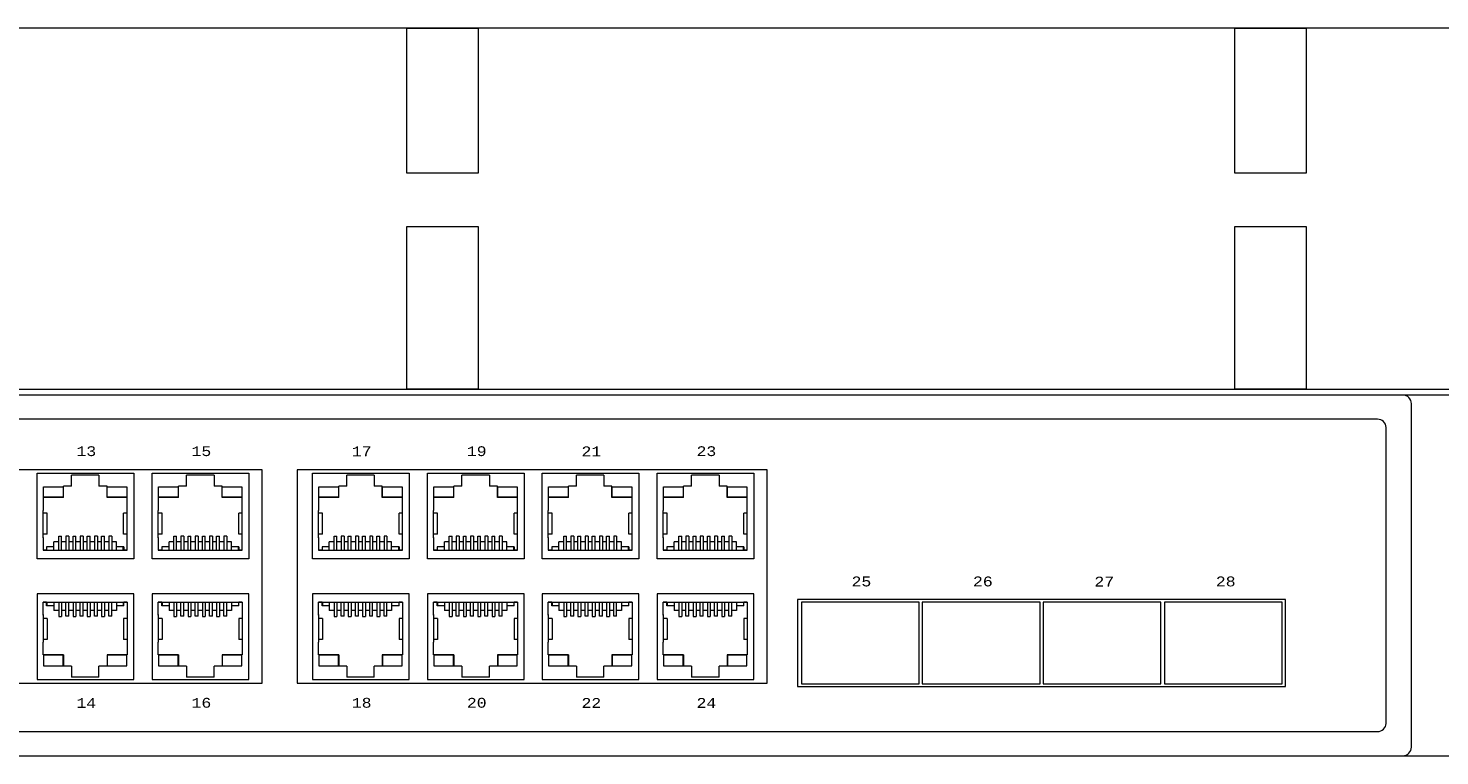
# Model space of a CAD drawing. Header units: millimetres. Extents: x -7023 to 53801, y 9849 to 33561.
# Tile 403 of 537: x 29408 to 29588, y 16357 to 16450. Entities that reach past the tile are written whole.
import ezdxf

# ---------------------------------------------------------------- set-up
doc = ezdxf.new("R2010")
doc.units = ezdxf.units.MM
doc.layers.get('0').update_dxf_attribs({"lineweight": 9})
doc.layers.add('IE_LAN', color=5, linetype='Continuous', lineweight=9)
doc.styles.get("Standard").update_dxf_attribs({"font": 'arial.ttf'})

# ---------------------------------------------------------------- blocks, each defined once
blk = doc.blocks.new('PK009')
at = {"layer": 'IE_LAN'}
blk.add_lwpolyline([(-4.22, -37.72), (-4.22, -37.72), (-4.22, -37.72), (-4.22, -37.72), (474.38, -37.72), (474.38, -37.72), (474.38, -37.72, 0.41425), (476.38, -35.72), (476.38, -35.72), (476.38, 4.28, 0.414021), (474.38, 6.28), (474.38, 6.28), (-4.22, 6.28, 0.457803), (-6.22, 4.28), (-6.22, 4.28), (-6.22, -35.82, 0.414214), (-4.22, -37.72), (-4.22, -37.72)], format="xyb", dxfattribs=at)
at = {"layer": 'IE_LAN', "lineweight": 0}
for points in [[(331.73, 6.28), (340.43, 6.28), (340.43, -11.39), (331.73, -11.39)], [(432.73, 6.28), (441.43, 6.28), (441.43, -11.39), (432.73, -11.39)], [(331.73, -17.89), (340.43, -17.89), (340.43, -37.72), (331.73, -37.72)], [(432.73, -17.89), (441.43, -17.89), (441.43, -37.72), (432.73, -37.72)]]:
    blk.add_lwpolyline(points, close=True, dxfattribs=at)
blk = doc.blocks.new('zw$EA6E')
at = {"layer": 'IE_LAN', "color": 250, "lineweight": 5, "true_color": 0x1f1f1e}
for points in [[(482.54, 44), (0, 44)], [(320.99, 34.9), (263.65, 34.9), (263.65, 8.85), (320.99, 8.85), (320.99, 34.9)], [(382.63, 34.9), (325.29, 34.9), (325.29, 8.85), (382.63, 8.85), (382.63, 34.9)], [(445.89, 19.07), (386.35, 19.07), (386.35, 8.43), (445.89, 8.43), (445.89, 19.07)], [(0, 0), (482.54, 0)]]:
    blk.add_lwpolyline(points, dxfattribs=at)
at = {"layer": 'IE_LAN', "lineweight": 0}
blk.add_lwpolyline([(1.76, 0), (480.78, 0), (480.78, 44), (1.76, 44), (1.76, 0)], dxfattribs=at)
at = {"layer": 'IE_LAN', "color": 97, "lineweight": 5, "true_color": 0x3c9041}
for points in [[(293.55, 34.49), (305.35, 34.49), (305.35, 24.04), (293.55, 24.04), (293.55, 34.49)], [(307.6, 34.49), (319.39, 34.49), (319.39, 24.04), (307.6, 24.04), (307.6, 34.49)], [(327.16, 34.49), (338.95, 34.49), (338.95, 24.04), (327.16, 24.04), (327.16, 34.49)], [(341.2, 34.49), (353, 34.49), (353, 24.04), (341.2, 24.04), (341.2, 34.49)], [(355.19, 34.49), (366.98, 34.49), (366.98, 24.04), (355.19, 24.04), (355.19, 34.49)], [(369.23, 34.49), (381.03, 34.49), (381.03, 24.04), (369.23, 24.04), (369.23, 34.49)], [(296.75, 31.49), (296.75, 32.88)], [(297.72, 32.88), (296.75, 32.88)], [(301.09, 34.22), (297.72, 34.22)], [(297.72, 32.88), (297.72, 34.22)], [(301.09, 34.22), (301.09, 32.88)], [(302.07, 32.88), (301.09, 32.88)], [(302.07, 31.49), (302.07, 32.88)], [(310.79, 31.49), (310.79, 32.88)], [(311.76, 32.88), (310.79, 32.88)], [(315.13, 34.22), (311.76, 34.22)], [(311.76, 32.88), (311.76, 34.22)], [(315.13, 34.22), (315.13, 32.88)], [(316.11, 32.88), (315.13, 32.88)], [(316.11, 31.49), (316.11, 32.88)], [(330.35, 31.49), (330.35, 32.88)], [(331.32, 32.88), (330.35, 32.88)], [(334.69, 34.22), (331.32, 34.22)], [(331.32, 32.88), (331.32, 34.22)], [(334.69, 34.22), (334.69, 32.88)], [(335.67, 32.88), (334.69, 32.88)], [(335.67, 31.49), (335.67, 32.88)], [(344.4, 31.49), (344.4, 32.88)], [(345.37, 32.88), (344.4, 32.88)], [(348.74, 34.22), (345.37, 34.22)], [(345.37, 32.88), (345.37, 34.22)], [(348.74, 34.22), (348.74, 32.88)], [(349.71, 32.88), (348.74, 32.88)], [(349.71, 31.49), (349.71, 32.88)], [(358.38, 31.49), (358.38, 32.88)], [(359.35, 32.88), (358.38, 32.88)], [(362.72, 34.22), (359.35, 34.22)], [(359.35, 32.88), (359.35, 34.22)], [(362.72, 34.22), (362.72, 32.88)], [(363.7, 32.88), (362.72, 32.88)], [(363.7, 31.49), (363.7, 32.88)], [(372.43, 31.49), (372.43, 32.88)], [(373.4, 32.88), (372.43, 32.88)], [(376.77, 34.22), (373.4, 34.22)], [(373.4, 32.88), (373.4, 34.22)], [(376.77, 34.22), (376.77, 32.88)], [(377.75, 32.88), (376.77, 32.88)], [(377.75, 31.49), (377.75, 32.88)], [(296.75, 31.49), (294.27, 31.49)], [(294.27, 31.49), (294.27, 29.92)], [(304.53, 31.49), (302.07, 31.49)], [(304.53, 29.92), (304.53, 31.49)], [(310.79, 31.49), (308.32, 31.49)], [(308.32, 31.49), (308.32, 29.92)], [(318.58, 31.49), (316.11, 31.49)], [(318.58, 29.92), (318.58, 31.49)], [(330.35, 31.49), (327.88, 31.49)], [(327.88, 31.49), (327.88, 29.92)], [(338.14, 31.49), (335.67, 31.49)], [(338.14, 29.92), (338.14, 31.49)], [(344.4, 31.49), (341.92, 31.49)], [(341.92, 31.49), (341.92, 29.92)], [(352.18, 31.49), (349.71, 31.49)], [(352.18, 29.92), (352.18, 31.49)], [(358.38, 31.49), (355.91, 31.49)], [(355.91, 31.49), (355.91, 29.92)], [(366.17, 31.49), (363.7, 31.49)], [(366.17, 29.92), (366.17, 31.49)], [(372.43, 31.49), (369.95, 31.49)], [(369.95, 31.49), (369.95, 29.92)], [(380.21, 31.49), (377.75, 31.49)], [(380.21, 29.92), (380.21, 31.49)], [(294.27, 26.57), (294.27, 29.92)], [(294.75, 29.6), (294.27, 29.6)], [(294.75, 27.03), (294.75, 29.6)], [(304.53, 29.6), (304.1, 29.6)], [(304.1, 27.03), (304.1, 29.6)], [(304.53, 26.64), (304.53, 29.92)], [(308.32, 26.57), (308.32, 29.92)], [(308.8, 29.6), (308.32, 29.6)], [(308.8, 27.03), (308.8, 29.6)], [(318.58, 29.6), (318.15, 29.6)], [(318.15, 27.03), (318.15, 29.6)], [(318.58, 26.64), (318.58, 29.92)], [(327.88, 26.57), (327.88, 29.92)], [(328.35, 29.6), (327.88, 29.6)], [(328.35, 27.03), (328.35, 29.6)], [(338.14, 29.6), (337.71, 29.6)], [(337.71, 27.03), (337.71, 29.6)], [(338.14, 26.64), (338.14, 29.92)], [(341.92, 26.57), (341.92, 29.92)], [(342.4, 29.6), (341.92, 29.6)], [(342.4, 27.03), (342.4, 29.6)], [(352.18, 29.6), (351.75, 29.6)], [(351.75, 27.03), (351.75, 29.6)], [(352.18, 26.64), (352.18, 29.92)], [(355.91, 26.57), (355.91, 29.92)], [(356.39, 29.6), (355.91, 29.6)], [(356.39, 27.03), (356.39, 29.6)], [(366.17, 29.6), (365.74, 29.6)], [(365.74, 27.03), (365.74, 29.6)], [(366.17, 26.64), (366.17, 29.92)], [(369.95, 26.57), (369.95, 29.92)], [(370.43, 29.6), (369.95, 29.6)], [(370.43, 27.03), (370.43, 29.6)], [(380.21, 29.6), (379.78, 29.6)], [(379.78, 27.03), (379.78, 29.6)], [(380.21, 26.64), (380.21, 29.92)], [(294.75, 27.03), (294.27, 27.03)], [(294.27, 26.64), (294.27, 25.08)], [(296.18, 26.1), (295.6, 26.1)], [(295.6, 25.08), (295.6, 26.1)], [(296.18, 26.8), (296.53, 26.8)], [(296.18, 25.08), (296.18, 26.8)], [(296.53, 25.08), (296.53, 26.8)], [(297.05, 26.1), (296.53, 26.1)], [(297.41, 26.78), (297.05, 26.78)], [(297.05, 26.78), (297.05, 25.08)], [(297.41, 26.78), (297.41, 25.08)], [(297.92, 26.1), (297.41, 26.1)], [(297.92, 26.8), (298.28, 26.8)], [(297.92, 25.08), (297.92, 26.8)], [(298.28, 25.08), (298.28, 26.8)], [(298.79, 26.1), (298.28, 26.1)], [(299.15, 26.78), (298.79, 26.78)], [(298.79, 26.78), (298.79, 25.08)], [(299.15, 26.78), (299.15, 25.08)], [(299.66, 26.1), (299.15, 26.1)], [(299.66, 26.8), (300.02, 26.8)], [(299.66, 25.08), (299.66, 26.8)], [(300.02, 25.08), (300.02, 26.8)], [(300.53, 26.1), (300.02, 26.1)], [(300.89, 26.78), (300.53, 26.78)], [(300.53, 26.78), (300.53, 25.08)], [(300.89, 26.78), (300.89, 25.08)], [(301.41, 26.1), (300.89, 26.1)], [(301.41, 26.8), (301.77, 26.8)], [(301.41, 25.08), (301.41, 26.8)], [(301.77, 25.08), (301.77, 26.8)], [(302.28, 26.1), (301.77, 26.1)], [(302.64, 26.78), (302.28, 26.78)], [(302.28, 26.78), (302.28, 25.08)], [(302.64, 26.78), (302.64, 25.08)], [(303.21, 26.1), (302.64, 26.1)], [(303.21, 25.08), (303.21, 26.1)], [(304.53, 27.03), (304.1, 27.03)], [(304.53, 25.08), (304.53, 26.64)], [(308.8, 27.03), (308.32, 27.03)], [(308.32, 26.64), (308.32, 25.08)], [(310.22, 26.1), (309.64, 26.1)], [(309.64, 25.08), (309.64, 26.1)], [(310.22, 26.8), (310.57, 26.8)], [(310.22, 25.08), (310.22, 26.8)], [(310.57, 25.08), (310.57, 26.8)], [(311.09, 26.1), (310.57, 26.1)], [(311.45, 26.78), (311.09, 26.78)], [(311.09, 26.78), (311.09, 25.08)], [(311.45, 26.78), (311.45, 25.08)], [(311.96, 26.1), (311.45, 26.1)], [(311.96, 26.8), (312.32, 26.8)], [(311.96, 25.08), (311.96, 26.8)], [(312.32, 25.08), (312.32, 26.8)], [(312.84, 26.1), (312.32, 26.1)], [(313.19, 26.78), (312.84, 26.78)], [(312.84, 26.78), (312.84, 25.08)], [(313.19, 26.78), (313.19, 25.08)], [(313.71, 26.1), (313.19, 26.1)], [(313.71, 26.8), (314.07, 26.8)], [(313.71, 25.08), (313.71, 26.8)], [(314.07, 25.08), (314.07, 26.8)], [(314.58, 26.1), (314.07, 26.1)], [(314.94, 26.78), (314.58, 26.78)], [(314.58, 26.78), (314.58, 25.08)], [(314.94, 26.78), (314.94, 25.08)], [(315.45, 26.1), (314.94, 26.1)], [(315.45, 26.8), (315.81, 26.8)], [(315.45, 25.08), (315.45, 26.8)], [(315.81, 25.08), (315.81, 26.8)], [(316.32, 26.1), (315.81, 26.1)], [(316.68, 26.78), (316.32, 26.78)], [(316.32, 26.78), (316.32, 25.08)], [(316.68, 26.78), (316.68, 25.08)], [(317.25, 26.1), (316.68, 26.1)], [(317.25, 25.08), (317.25, 26.1)], [(318.58, 27.03), (318.15, 27.03)], [(318.58, 25.08), (318.58, 26.64)], [(328.35, 27.03), (327.88, 27.03)], [(327.88, 26.64), (327.88, 25.08)], [(329.78, 26.1), (329.2, 26.1)], [(329.2, 25.08), (329.2, 26.1)], [(329.78, 26.8), (330.13, 26.8)], [(329.78, 25.08), (329.78, 26.8)], [(330.13, 25.08), (330.13, 26.8)], [(330.65, 26.1), (330.13, 26.1)], [(331.01, 26.78), (330.65, 26.78)], [(330.65, 26.78), (330.65, 25.08)], [(331.01, 26.78), (331.01, 25.08)], [(331.52, 26.1), (331.01, 26.1)], [(331.52, 26.8), (331.88, 26.8)], [(331.52, 25.08), (331.52, 26.8)], [(331.88, 25.08), (331.88, 26.8)], [(332.4, 26.1), (331.88, 26.1)], [(332.75, 26.78), (332.4, 26.78)], [(332.4, 26.78), (332.4, 25.08)], [(332.75, 26.78), (332.75, 25.08)], [(333.27, 26.1), (332.75, 26.1)], [(333.27, 26.8), (333.63, 26.8)], [(333.27, 25.08), (333.27, 26.8)], [(333.63, 25.08), (333.63, 26.8)], [(334.13, 26.1), (333.63, 26.1)], [(334.49, 26.78), (334.13, 26.78)], [(334.13, 26.78), (334.13, 25.08)], [(334.49, 26.78), (334.49, 25.08)], [(335.01, 26.1), (334.49, 26.1)], [(335.01, 26.8), (335.37, 26.8)], [(335.01, 25.08), (335.01, 26.8)], [(335.37, 25.08), (335.37, 26.8)], [(335.88, 26.1), (335.37, 26.1)], [(336.24, 26.78), (335.88, 26.78)], [(335.88, 26.78), (335.88, 25.08)], [(336.24, 26.78), (336.24, 25.08)], [(336.81, 26.1), (336.24, 26.1)], [(336.81, 25.08), (336.81, 26.1)], [(338.14, 27.03), (337.71, 27.03)], [(338.14, 25.08), (338.14, 26.64)], [(342.4, 27.03), (341.92, 27.03)], [(341.92, 26.64), (341.92, 25.08)], [(343.82, 26.1), (343.25, 26.1)], [(343.25, 25.08), (343.25, 26.1)], [(343.82, 26.8), (344.18, 26.8)], [(343.82, 25.08), (343.82, 26.8)], [(344.18, 25.08), (344.18, 26.8)], [(344.69, 26.1), (344.18, 26.1)], [(345.06, 26.78), (344.69, 26.78)], [(344.69, 26.78), (344.69, 25.08)], [(345.06, 26.78), (345.06, 25.08)], [(345.56, 26.1), (345.06, 26.1)], [(345.56, 26.8), (345.92, 26.8)], [(345.56, 25.08), (345.56, 26.8)], [(345.92, 25.08), (345.92, 26.8)], [(346.44, 26.1), (345.92, 26.1)], [(346.79, 26.78), (346.44, 26.78)], [(346.44, 26.78), (346.44, 25.08)], [(346.79, 26.78), (346.79, 25.08)], [(347.31, 26.1), (346.79, 26.1)], [(347.31, 26.8), (347.67, 26.8)], [(347.31, 25.08), (347.31, 26.8)], [(347.67, 25.08), (347.67, 26.8)], [(348.18, 26.1), (347.67, 26.1)], [(348.54, 26.78), (348.18, 26.78)], [(348.18, 26.78), (348.18, 25.08)], [(348.54, 26.78), (348.54, 25.08)], [(349.06, 26.1), (348.54, 26.1)], [(349.06, 26.8), (349.42, 26.8)], [(349.06, 25.08), (349.06, 26.8)], [(349.42, 25.08), (349.42, 26.8)], [(349.93, 26.1), (349.42, 26.1)], [(350.29, 26.78), (349.93, 26.78)], [(349.93, 26.78), (349.93, 25.08)], [(350.29, 26.78), (350.29, 25.08)], [(350.86, 26.1), (350.29, 26.1)], [(350.86, 25.08), (350.86, 26.1)], [(352.18, 27.03), (351.75, 27.03)], [(352.18, 25.08), (352.18, 26.64)], [(356.39, 27.03), (355.91, 27.03)], [(355.91, 26.64), (355.91, 25.08)], [(357.81, 26.1), (357.23, 26.1)], [(357.23, 25.08), (357.23, 26.1)], [(357.81, 26.8), (358.16, 26.8)], [(357.81, 25.08), (357.81, 26.8)], [(358.16, 25.08), (358.16, 26.8)], [(358.68, 26.1), (358.16, 26.1)], [(359.04, 26.78), (358.68, 26.78)], [(358.68, 26.78), (358.68, 25.08)], [(359.04, 26.78), (359.04, 25.08)], [(359.55, 26.1), (359.04, 26.1)], [(359.55, 26.8), (359.91, 26.8)], [(359.55, 25.08), (359.55, 26.8)], [(359.91, 25.08), (359.91, 26.8)], [(360.43, 26.1), (359.91, 26.1)], [(360.78, 26.78), (360.43, 26.78)], [(360.43, 26.78), (360.43, 25.08)], [(360.78, 26.78), (360.78, 25.08)], [(361.3, 26.1), (360.78, 26.1)], [(361.3, 26.8), (361.66, 26.8)], [(361.3, 25.08), (361.3, 26.8)], [(361.66, 25.08), (361.66, 26.8)], [(362.17, 26.1), (361.66, 26.1)], [(362.53, 26.78), (362.17, 26.78)], [(362.17, 26.78), (362.17, 25.08)], [(362.53, 26.78), (362.53, 25.08)], [(363.04, 26.1), (362.53, 26.1)], [(363.04, 26.8), (363.4, 26.8)], [(363.04, 25.08), (363.04, 26.8)], [(363.4, 25.08), (363.4, 26.8)], [(363.91, 26.1), (363.4, 26.1)], [(364.27, 26.78), (363.91, 26.78)], [(363.91, 26.78), (363.91, 25.08)], [(364.27, 26.78), (364.27, 25.08)], [(364.85, 26.1), (364.27, 26.1)], [(364.85, 25.08), (364.85, 26.1)], [(366.17, 27.03), (365.74, 27.03)], [(366.17, 25.08), (366.17, 26.64)], [(370.43, 27.03), (369.95, 27.03)], [(369.95, 26.64), (369.95, 25.08)], [(371.86, 26.1), (371.28, 26.1)], [(371.28, 25.08), (371.28, 26.1)], [(371.86, 26.8), (372.21, 26.8)], [(371.86, 25.08), (371.86, 26.8)], [(372.21, 25.08), (372.21, 26.8)], [(372.73, 26.1), (372.21, 26.1)], [(373.09, 26.78), (372.73, 26.78)], [(372.73, 26.78), (372.73, 25.08)], [(373.09, 26.78), (373.09, 25.08)], [(373.6, 26.1), (373.09, 26.1)], [(373.6, 26.8), (373.96, 26.8)], [(373.6, 25.08), (373.6, 26.8)], [(373.96, 25.08), (373.96, 26.8)], [(374.47, 26.1), (373.96, 26.1)], [(374.83, 26.78), (374.47, 26.78)], [(374.47, 26.78), (374.47, 25.08)], [(374.83, 26.78), (374.83, 25.08)], [(375.34, 26.1), (374.83, 26.1)], [(375.34, 26.8), (375.7, 26.8)], [(375.34, 25.08), (375.34, 26.8)], [(375.7, 25.08), (375.7, 26.8)], [(376.21, 26.1), (375.7, 26.1)], [(376.57, 26.78), (376.21, 26.78)], [(376.21, 26.78), (376.21, 25.08)], [(376.57, 26.78), (376.57, 25.08)], [(377.09, 26.1), (376.57, 26.1)], [(377.09, 26.8), (377.45, 26.8)], [(377.09, 25.08), (377.09, 26.8)], [(377.45, 25.08), (377.45, 26.8)], [(377.96, 26.1), (377.45, 26.1)], [(378.32, 26.78), (377.96, 26.78)], [(377.96, 26.78), (377.96, 25.08)], [(378.32, 26.78), (378.32, 25.08)], [(378.89, 26.1), (378.32, 26.1)], [(378.89, 25.08), (378.89, 26.1)], [(380.21, 27.03), (379.78, 27.03)], [(380.21, 25.08), (380.21, 26.64)], [(294.27, 25.08), (304.53, 25.08)], [(294.7, 25.08), (294.27, 25.08)], [(295.6, 25.5), (294.7, 25.5)], [(294.7, 25.5), (294.7, 25.08)], [(294.74, 25.08), (294.74, 25.5)], [(304.11, 25.5), (303.21, 25.5)], [(304.06, 25.08), (304.06, 25.5)], [(304.11, 25.5), (304.11, 25.08)], [(304.53, 25.08), (304.11, 25.08)], [(308.32, 25.08), (318.58, 25.08)], [(308.75, 25.08), (308.32, 25.08)], [(309.64, 25.5), (308.75, 25.5)], [(308.75, 25.5), (308.75, 25.08)], [(308.79, 25.08), (308.79, 25.5)], [(318.16, 25.5), (317.25, 25.5)], [(318.11, 25.08), (318.11, 25.5)], [(318.16, 25.5), (318.16, 25.08)], [(318.58, 25.08), (318.16, 25.08)], [(327.88, 25.08), (338.14, 25.08)], [(328.31, 25.08), (327.88, 25.08)], [(329.2, 25.5), (328.31, 25.5)], [(328.31, 25.5), (328.31, 25.08)], [(328.35, 25.08), (328.35, 25.5)], [(337.71, 25.5), (336.81, 25.5)], [(337.67, 25.08), (337.67, 25.5)], [(337.71, 25.5), (337.71, 25.08)], [(338.14, 25.08), (337.71, 25.08)], [(341.92, 25.08), (352.18, 25.08)], [(342.35, 25.08), (341.92, 25.08)], [(343.25, 25.5), (342.35, 25.5)], [(342.35, 25.5), (342.35, 25.08)], [(342.39, 25.08), (342.39, 25.5)], [(351.76, 25.5), (350.86, 25.5)], [(351.71, 25.08), (351.71, 25.5)], [(351.76, 25.5), (351.76, 25.08)], [(352.18, 25.08), (351.76, 25.08)], [(355.91, 25.08), (366.17, 25.08)], [(356.34, 25.08), (355.91, 25.08)], [(357.23, 25.5), (356.34, 25.5)], [(356.34, 25.5), (356.34, 25.08)], [(356.38, 25.08), (356.38, 25.5)], [(365.75, 25.5), (364.85, 25.5)], [(365.7, 25.08), (365.7, 25.5)], [(365.75, 25.5), (365.75, 25.08)], [(366.17, 25.08), (365.75, 25.08)], [(369.95, 25.08), (380.21, 25.08)], [(370.38, 25.08), (369.95, 25.08)], [(371.28, 25.5), (370.38, 25.5)], [(370.38, 25.5), (370.38, 25.08)], [(370.42, 25.08), (370.42, 25.5)], [(379.79, 25.5), (378.89, 25.5)], [(379.74, 25.08), (379.74, 25.5)], [(379.79, 25.5), (379.79, 25.08)], [(380.21, 25.08), (379.79, 25.08)], [(293.55, 9.31), (305.35, 9.31), (305.35, 19.76), (293.55, 19.76), (293.55, 9.31)], [(307.6, 9.31), (319.39, 9.31), (319.39, 19.76), (307.6, 19.76), (307.6, 9.31)], [(327.16, 9.31), (338.95, 9.31), (338.95, 19.76), (327.16, 19.76), (327.16, 9.31)], [(341.2, 9.31), (353, 9.31), (353, 19.76), (341.2, 19.76), (341.2, 9.31)], [(355.19, 9.31), (366.98, 9.31), (366.98, 19.76), (355.19, 19.76), (355.19, 9.31)], [(369.23, 9.31), (381.03, 9.31), (381.03, 19.76), (369.23, 19.76), (369.23, 9.31)], [(294.27, 18.72), (304.53, 18.72)], [(294.27, 17.16), (294.27, 18.72)], [(294.7, 18.72), (294.27, 18.72)], [(294.7, 18.3), (294.7, 18.72)], [(295.6, 18.3), (294.7, 18.3)], [(294.74, 18.72), (294.74, 18.3)], [(295.6, 18.72), (295.6, 17.7)], [(296.18, 17.7), (295.6, 17.7)], [(296.18, 18.72), (296.18, 17)], [(296.53, 18.72), (296.53, 17)], [(297.05, 17.7), (296.53, 17.7)], [(297.05, 17.02), (297.05, 18.72)], [(297.41, 17.02), (297.41, 18.72)], [(297.92, 17.7), (297.41, 17.7)], [(297.92, 18.72), (297.92, 17)], [(298.28, 18.72), (298.28, 17)], [(298.79, 17.7), (298.28, 17.7)], [(298.79, 17.02), (298.79, 18.72)], [(299.15, 17.02), (299.15, 18.72)], [(299.66, 17.7), (299.15, 17.7)], [(299.66, 18.72), (299.66, 17)], [(300.02, 18.72), (300.02, 17)], [(300.53, 17.7), (300.02, 17.7)], [(300.53, 17.02), (300.53, 18.72)], [(300.89, 17.02), (300.89, 18.72)], [(301.41, 17.7), (300.89, 17.7)], [(301.41, 18.72), (301.41, 17)], [(301.77, 18.72), (301.77, 17)], [(302.28, 17.7), (301.77, 17.7)], [(302.28, 17.02), (302.28, 18.72)], [(302.64, 17.02), (302.64, 18.72)], [(303.21, 17.7), (302.64, 17.7)], [(303.21, 18.72), (303.21, 17.7)], [(304.11, 18.3), (303.21, 18.3)], [(304.06, 18.72), (304.06, 18.3)], [(304.11, 18.3), (304.11, 18.72)], [(304.53, 18.72), (304.11, 18.72)], [(304.53, 18.72), (304.53, 17.16)], [(308.32, 18.72), (318.58, 18.72)], [(308.32, 17.16), (308.32, 18.72)], [(308.75, 18.72), (308.32, 18.72)], [(308.75, 18.3), (308.75, 18.72)], [(309.64, 18.3), (308.75, 18.3)], [(308.79, 18.72), (308.79, 18.3)], [(309.64, 18.72), (309.64, 17.7)], [(310.22, 17.7), (309.64, 17.7)], [(310.22, 18.72), (310.22, 17)], [(310.57, 18.72), (310.57, 17)], [(311.09, 17.7), (310.57, 17.7)], [(311.09, 17.02), (311.09, 18.72)], [(311.45, 17.02), (311.45, 18.72)], [(311.96, 17.7), (311.45, 17.7)], [(311.96, 18.72), (311.96, 17)], [(312.32, 18.72), (312.32, 17)], [(312.84, 17.7), (312.32, 17.7)], [(312.84, 17.02), (312.84, 18.72)], [(313.19, 17.02), (313.19, 18.72)], [(313.71, 17.7), (313.19, 17.7)], [(313.71, 18.72), (313.71, 17)], [(314.07, 18.72), (314.07, 17)], [(314.58, 17.7), (314.07, 17.7)], [(314.58, 17.02), (314.58, 18.72)], [(314.94, 17.02), (314.94, 18.72)], [(315.45, 17.7), (314.94, 17.7)], [(315.45, 18.72), (315.45, 17)], [(315.81, 18.72), (315.81, 17)], [(316.32, 17.7), (315.81, 17.7)], [(316.32, 17.02), (316.32, 18.72)], [(316.68, 17.02), (316.68, 18.72)], [(317.25, 17.7), (316.68, 17.7)], [(317.25, 18.72), (317.25, 17.7)], [(318.16, 18.3), (317.25, 18.3)], [(318.11, 18.72), (318.11, 18.3)], [(318.16, 18.3), (318.16, 18.72)], [(318.58, 18.72), (318.16, 18.72)], [(318.58, 18.72), (318.58, 17.16)], [(327.88, 18.72), (338.14, 18.72)], [(327.88, 17.16), (327.88, 18.72)], [(328.31, 18.72), (327.88, 18.72)], [(328.31, 18.3), (328.31, 18.72)], [(329.2, 18.3), (328.31, 18.3)], [(328.35, 18.72), (328.35, 18.3)], [(329.2, 18.72), (329.2, 17.7)], [(329.78, 17.7), (329.2, 17.7)], [(329.78, 18.72), (329.78, 17)], [(330.13, 18.72), (330.13, 17)], [(330.65, 17.7), (330.13, 17.7)], [(330.65, 17.02), (330.65, 18.72)], [(331.01, 17.02), (331.01, 18.72)], [(331.52, 17.7), (331.01, 17.7)], [(331.52, 18.72), (331.52, 17)], [(331.88, 18.72), (331.88, 17)], [(332.4, 17.7), (331.88, 17.7)], [(332.4, 17.02), (332.4, 18.72)], [(332.75, 17.02), (332.75, 18.72)], [(333.27, 17.7), (332.75, 17.7)], [(333.27, 18.72), (333.27, 17)], [(333.63, 18.72), (333.63, 17)], [(334.13, 17.7), (333.63, 17.7)], [(334.13, 17.02), (334.13, 18.72)], [(334.49, 17.02), (334.49, 18.72)], [(335.01, 17.7), (334.49, 17.7)], [(335.01, 18.72), (335.01, 17)], [(335.37, 18.72), (335.37, 17)], [(335.88, 17.7), (335.37, 17.7)], [(335.88, 17.02), (335.88, 18.72)], [(336.24, 17.02), (336.24, 18.72)], [(336.81, 17.7), (336.24, 17.7)], [(336.81, 18.72), (336.81, 17.7)], [(337.71, 18.3), (336.81, 18.3)], [(337.67, 18.72), (337.67, 18.3)], [(337.71, 18.3), (337.71, 18.72)], [(338.14, 18.72), (337.71, 18.72)], [(338.14, 18.72), (338.14, 17.16)], [(341.92, 18.72), (352.18, 18.72)], [(341.92, 17.16), (341.92, 18.72)], [(342.35, 18.72), (341.92, 18.72)], [(342.35, 18.3), (342.35, 18.72)], [(343.25, 18.3), (342.35, 18.3)], [(342.39, 18.72), (342.39, 18.3)], [(343.25, 18.72), (343.25, 17.7)], [(343.82, 17.7), (343.25, 17.7)], [(343.82, 18.72), (343.82, 17)], [(344.18, 18.72), (344.18, 17)], [(344.69, 17.7), (344.18, 17.7)], [(344.69, 17.02), (344.69, 18.72)], [(345.06, 17.02), (345.06, 18.72)], [(345.56, 17.7), (345.06, 17.7)], [(345.56, 18.72), (345.56, 17)], [(345.92, 18.72), (345.92, 17)], [(346.44, 17.7), (345.92, 17.7)], [(346.44, 17.02), (346.44, 18.72)], [(346.79, 17.02), (346.79, 18.72)], [(347.31, 17.7), (346.79, 17.7)], [(347.31, 18.72), (347.31, 17)], [(347.67, 18.72), (347.67, 17)], [(348.18, 17.7), (347.67, 17.7)], [(348.18, 17.02), (348.18, 18.72)], [(348.54, 17.02), (348.54, 18.72)], [(349.06, 17.7), (348.54, 17.7)], [(349.06, 18.72), (349.06, 17)], [(349.42, 18.72), (349.42, 17)], [(349.93, 17.7), (349.42, 17.7)], [(349.93, 17.02), (349.93, 18.72)], [(350.29, 17.02), (350.29, 18.72)], [(350.86, 17.7), (350.29, 17.7)], [(350.86, 18.72), (350.86, 17.7)], [(351.76, 18.3), (350.86, 18.3)], [(351.71, 18.72), (351.71, 18.3)], [(351.76, 18.3), (351.76, 18.72)], [(352.18, 18.72), (351.76, 18.72)], [(352.18, 18.72), (352.18, 17.16)], [(355.91, 18.72), (366.17, 18.72)], [(355.91, 17.16), (355.91, 18.72)], [(356.34, 18.72), (355.91, 18.72)], [(356.34, 18.3), (356.34, 18.72)], [(357.23, 18.3), (356.34, 18.3)], [(356.38, 18.72), (356.38, 18.3)], [(357.23, 18.72), (357.23, 17.7)], [(357.81, 17.7), (357.23, 17.7)], [(357.81, 18.72), (357.81, 17)], [(358.16, 18.72), (358.16, 17)], [(358.68, 17.7), (358.16, 17.7)], [(358.68, 17.02), (358.68, 18.72)], [(359.04, 17.02), (359.04, 18.72)], [(359.55, 17.7), (359.04, 17.7)], [(359.55, 18.72), (359.55, 17)], [(359.91, 18.72), (359.91, 17)], [(360.43, 17.7), (359.91, 17.7)], [(360.43, 17.02), (360.43, 18.72)], [(360.78, 17.02), (360.78, 18.72)], [(361.3, 17.7), (360.78, 17.7)], [(361.3, 18.72), (361.3, 17)], [(361.66, 18.72), (361.66, 17)], [(362.17, 17.7), (361.66, 17.7)], [(362.17, 17.02), (362.17, 18.72)], [(362.53, 17.02), (362.53, 18.72)], [(363.04, 17.7), (362.53, 17.7)], [(363.04, 18.72), (363.04, 17)], [(363.4, 18.72), (363.4, 17)], [(363.91, 17.7), (363.4, 17.7)], [(363.91, 17.02), (363.91, 18.72)], [(364.27, 17.02), (364.27, 18.72)], [(364.85, 17.7), (364.27, 17.7)], [(364.85, 18.72), (364.85, 17.7)], [(365.75, 18.3), (364.85, 18.3)], [(365.7, 18.72), (365.7, 18.3)], [(365.75, 18.3), (365.75, 18.72)], [(366.17, 18.72), (365.75, 18.72)], [(366.17, 18.72), (366.17, 17.16)], [(369.95, 18.72), (380.21, 18.72)], [(369.95, 17.16), (369.95, 18.72)], [(370.38, 18.72), (369.95, 18.72)], [(370.38, 18.3), (370.38, 18.72)], [(371.28, 18.3), (370.38, 18.3)], [(370.42, 18.72), (370.42, 18.3)], [(371.28, 18.72), (371.28, 17.7)], [(371.86, 17.7), (371.28, 17.7)], [(371.86, 18.72), (371.86, 17)], [(372.21, 18.72), (372.21, 17)], [(372.73, 17.7), (372.21, 17.7)], [(372.73, 17.02), (372.73, 18.72)], [(373.09, 17.02), (373.09, 18.72)], [(373.6, 17.7), (373.09, 17.7)], [(373.6, 18.72), (373.6, 17)], [(373.96, 18.72), (373.96, 17)], [(374.47, 17.7), (373.96, 17.7)], [(374.47, 17.02), (374.47, 18.72)], [(374.83, 17.02), (374.83, 18.72)], [(375.34, 17.7), (374.83, 17.7)], [(375.34, 18.72), (375.34, 17)], [(375.7, 18.72), (375.7, 17)], [(376.21, 17.7), (375.7, 17.7)], [(376.21, 17.02), (376.21, 18.72)], [(376.57, 17.02), (376.57, 18.72)], [(377.09, 17.7), (376.57, 17.7)], [(377.09, 18.72), (377.09, 17)], [(377.45, 18.72), (377.45, 17)], [(377.96, 17.7), (377.45, 17.7)], [(377.96, 17.02), (377.96, 18.72)], [(378.32, 17.02), (378.32, 18.72)], [(378.89, 17.7), (378.32, 17.7)], [(378.89, 18.72), (378.89, 17.7)], [(379.79, 18.3), (378.89, 18.3)], [(379.74, 18.72), (379.74, 18.3)], [(379.79, 18.3), (379.79, 18.72)], [(380.21, 18.72), (379.79, 18.72)], [(380.21, 18.72), (380.21, 17.16)], [(294.27, 17.23), (294.27, 13.87)], [(294.75, 16.76), (294.27, 16.76)], [(294.75, 16.76), (294.75, 14.2)], [(296.18, 17), (296.53, 17)], [(297.41, 17.02), (297.05, 17.02)], [(297.92, 17), (298.28, 17)], [(299.15, 17.02), (298.79, 17.02)], [(299.66, 17), (300.02, 17)], [(300.89, 17.02), (300.53, 17.02)], [(301.41, 17), (301.77, 17)], [(302.64, 17.02), (302.28, 17.02)], [(304.53, 16.76), (304.1, 16.76)], [(304.1, 16.76), (304.1, 14.2)], [(304.53, 17.16), (304.53, 13.87)], [(308.32, 17.23), (308.32, 13.87)], [(308.8, 16.76), (308.32, 16.76)], [(308.8, 16.76), (308.8, 14.2)], [(310.22, 17), (310.57, 17)], [(311.45, 17.02), (311.09, 17.02)], [(311.96, 17), (312.32, 17)], [(313.19, 17.02), (312.84, 17.02)], [(313.71, 17), (314.07, 17)], [(314.94, 17.02), (314.58, 17.02)], [(315.45, 17), (315.81, 17)], [(316.68, 17.02), (316.32, 17.02)], [(318.58, 16.76), (318.15, 16.76)], [(318.15, 16.76), (318.15, 14.2)], [(318.58, 17.16), (318.58, 13.87)], [(327.88, 17.23), (327.88, 13.87)], [(328.35, 16.76), (327.88, 16.76)], [(328.35, 16.76), (328.35, 14.2)], [(329.78, 17), (330.13, 17)], [(331.01, 17.02), (330.65, 17.02)], [(331.52, 17), (331.88, 17)], [(332.75, 17.02), (332.4, 17.02)], [(333.27, 17), (333.63, 17)], [(334.49, 17.02), (334.13, 17.02)], [(335.01, 17), (335.37, 17)], [(336.24, 17.02), (335.88, 17.02)], [(338.14, 16.76), (337.71, 16.76)], [(337.71, 16.76), (337.71, 14.2)], [(338.14, 17.16), (338.14, 13.87)], [(341.92, 17.23), (341.92, 13.87)], [(342.4, 16.76), (341.92, 16.76)], [(342.4, 16.76), (342.4, 14.2)], [(343.82, 17), (344.18, 17)], [(345.06, 17.02), (344.69, 17.02)], [(345.56, 17), (345.92, 17)], [(346.79, 17.02), (346.44, 17.02)], [(347.31, 17), (347.67, 17)], [(348.54, 17.02), (348.18, 17.02)], [(349.06, 17), (349.42, 17)], [(350.29, 17.02), (349.93, 17.02)], [(352.18, 16.76), (351.75, 16.76)], [(351.75, 16.76), (351.75, 14.2)], [(352.18, 17.16), (352.18, 13.87)], [(355.91, 17.23), (355.91, 13.87)], [(356.39, 16.76), (355.91, 16.76)], [(356.39, 16.76), (356.39, 14.2)], [(357.81, 17), (358.16, 17)], [(359.04, 17.02), (358.68, 17.02)], [(359.55, 17), (359.91, 17)], [(360.78, 17.02), (360.43, 17.02)], [(361.3, 17), (361.66, 17)], [(362.53, 17.02), (362.17, 17.02)], [(363.04, 17), (363.4, 17)], [(364.27, 17.02), (363.91, 17.02)], [(366.17, 16.76), (365.74, 16.76)], [(365.74, 16.76), (365.74, 14.2)], [(366.17, 17.16), (366.17, 13.87)], [(369.95, 17.23), (369.95, 13.87)], [(370.43, 16.76), (369.95, 16.76)], [(370.43, 16.76), (370.43, 14.2)], [(371.86, 17), (372.21, 17)], [(373.09, 17.02), (372.73, 17.02)], [(373.6, 17), (373.96, 17)], [(374.83, 17.02), (374.47, 17.02)], [(375.34, 17), (375.7, 17)], [(376.57, 17.02), (376.21, 17.02)], [(377.09, 17), (377.45, 17)], [(378.32, 17.02), (377.96, 17.02)], [(380.21, 16.76), (379.78, 16.76)], [(379.78, 16.76), (379.78, 14.2)], [(380.21, 17.16), (380.21, 13.87)], [(294.75, 14.2), (294.27, 14.2)], [(294.27, 12.31), (294.27, 13.87)], [(304.53, 14.2), (304.1, 14.2)], [(304.53, 13.87), (304.53, 12.31)], [(308.8, 14.2), (308.32, 14.2)], [(308.32, 12.31), (308.32, 13.87)], [(318.58, 14.2), (318.15, 14.2)], [(318.58, 13.87), (318.58, 12.31)], [(328.35, 14.2), (327.88, 14.2)], [(327.88, 12.31), (327.88, 13.87)], [(338.14, 14.2), (337.71, 14.2)], [(338.14, 13.87), (338.14, 12.31)], [(342.4, 14.2), (341.92, 14.2)], [(341.92, 12.31), (341.92, 13.87)], [(352.18, 14.2), (351.75, 14.2)], [(352.18, 13.87), (352.18, 12.31)], [(356.39, 14.2), (355.91, 14.2)], [(355.91, 12.31), (355.91, 13.87)], [(366.17, 14.2), (365.74, 14.2)], [(366.17, 13.87), (366.17, 12.31)], [(370.43, 14.2), (369.95, 14.2)], [(369.95, 12.31), (369.95, 13.87)], [(380.21, 14.2), (379.78, 14.2)], [(380.21, 13.87), (380.21, 12.31)], [(296.75, 12.31), (294.27, 12.31)], [(296.75, 12.31), (296.75, 10.92)], [(302.07, 12.31), (302.07, 10.92)], [(304.53, 12.31), (302.07, 12.31)], [(310.79, 12.31), (308.32, 12.31)], [(310.79, 12.31), (310.79, 10.92)], [(316.11, 12.31), (316.11, 10.92)], [(318.58, 12.31), (316.11, 12.31)], [(330.35, 12.31), (327.88, 12.31)], [(330.35, 12.31), (330.35, 10.92)], [(335.67, 12.31), (335.67, 10.92)], [(338.14, 12.31), (335.67, 12.31)], [(344.4, 12.31), (341.92, 12.31)], [(344.4, 12.31), (344.4, 10.92)], [(349.71, 12.31), (349.71, 10.92)], [(352.18, 12.31), (349.71, 12.31)], [(358.38, 12.31), (355.91, 12.31)], [(358.38, 12.31), (358.38, 10.92)], [(363.7, 12.31), (363.7, 10.92)], [(366.17, 12.31), (363.7, 12.31)], [(372.43, 12.31), (369.95, 12.31)], [(372.43, 12.31), (372.43, 10.92)], [(377.75, 12.31), (377.75, 10.92)], [(380.21, 12.31), (377.75, 12.31)], [(297.72, 10.92), (296.75, 10.92)], [(297.72, 10.92), (297.72, 9.57)], [(302.07, 10.92), (301.09, 10.92)], [(301.09, 9.57), (301.09, 10.92)], [(311.76, 10.92), (310.79, 10.92)], [(311.76, 10.92), (311.76, 9.57)], [(316.11, 10.92), (315.13, 10.92)], [(315.13, 9.57), (315.13, 10.92)], [(331.32, 10.92), (330.35, 10.92)], [(331.32, 10.92), (331.32, 9.57)], [(335.67, 10.92), (334.69, 10.92)], [(334.69, 9.57), (334.69, 10.92)], [(345.37, 10.92), (344.4, 10.92)], [(345.37, 10.92), (345.37, 9.57)], [(349.71, 10.92), (348.74, 10.92)], [(348.74, 9.57), (348.74, 10.92)], [(359.35, 10.92), (358.38, 10.92)], [(359.35, 10.92), (359.35, 9.57)], [(363.7, 10.92), (362.72, 10.92)], [(362.72, 9.57), (362.72, 10.92)], [(373.4, 10.92), (372.43, 10.92)], [(373.4, 10.92), (373.4, 9.57)], [(377.75, 10.92), (376.77, 10.92)], [(376.77, 9.57), (376.77, 10.92)], [(301.09, 9.57), (297.72, 9.57)], [(315.13, 9.57), (311.76, 9.57)], [(334.69, 9.57), (331.32, 9.57)], [(348.74, 9.57), (345.37, 9.57)], [(362.72, 9.57), (359.35, 9.57)], [(376.77, 9.57), (373.4, 9.57)]]:
    blk.add_lwpolyline(points, dxfattribs=at)
at = {"layer": 'IE_LAN', "color": 155, "lineweight": 5, "true_color": 0x466eb2}
for points in [[(294.32, 32.82), (296.71, 32.82), (296.71, 31.54), (294.32, 31.54), (294.32, 32.82)], [(302.1, 32.82), (304.49, 32.82), (304.49, 31.54), (302.1, 31.54), (302.1, 32.82)], [(308.37, 32.82), (310.75, 32.82), (310.75, 31.54), (308.37, 31.54), (308.37, 32.82)], [(316.14, 32.82), (318.54, 32.82), (318.54, 31.54), (316.14, 31.54), (316.14, 32.82)], [(327.92, 32.82), (330.31, 32.82), (330.31, 31.54), (327.92, 31.54), (327.92, 32.82)], [(335.7, 32.82), (338.1, 32.82), (338.1, 31.54), (335.7, 31.54), (335.7, 32.82)], [(341.97, 32.82), (344.36, 32.82), (344.36, 31.54), (341.97, 31.54), (341.97, 32.82)], [(349.75, 32.82), (352.14, 32.82), (352.14, 31.54), (349.75, 31.54), (349.75, 32.82)], [(355.96, 32.82), (358.34, 32.82), (358.34, 31.54), (355.96, 31.54), (355.96, 32.82)], [(363.73, 32.82), (366.13, 32.82), (366.13, 31.54), (363.73, 31.54), (363.73, 32.82)], [(370, 32.82), (372.39, 32.82), (372.39, 31.54), (370, 31.54), (370, 32.82)], [(377.78, 32.82), (380.17, 32.82), (380.17, 31.54), (377.78, 31.54), (377.78, 32.82)], [(294.32, 10.98), (296.71, 10.98), (296.71, 12.26), (294.32, 12.26), (294.32, 10.98)], [(302.1, 10.98), (304.49, 10.98), (304.49, 12.26), (302.1, 12.26), (302.1, 10.98)], [(308.37, 10.98), (310.75, 10.98), (310.75, 12.26), (308.37, 12.26), (308.37, 10.98)], [(316.14, 10.98), (318.54, 10.98), (318.54, 12.26), (316.14, 12.26), (316.14, 10.98)], [(327.92, 10.98), (330.31, 10.98), (330.31, 12.26), (327.92, 12.26), (327.92, 10.98)], [(335.7, 10.98), (338.1, 10.98), (338.1, 12.26), (335.7, 12.26), (335.7, 10.98)], [(341.97, 10.98), (344.36, 10.98), (344.36, 12.26), (341.97, 12.26), (341.97, 10.98)], [(349.75, 10.98), (352.14, 10.98), (352.14, 12.26), (349.75, 12.26), (349.75, 10.98)], [(355.96, 10.98), (358.34, 10.98), (358.34, 12.26), (355.96, 12.26), (355.96, 10.98)], [(363.73, 10.98), (366.13, 10.98), (366.13, 12.26), (363.73, 12.26), (363.73, 10.98)], [(370, 10.98), (372.39, 10.98), (372.39, 12.26), (370, 12.26), (370, 10.98)], [(377.78, 10.98), (380.17, 10.98), (380.17, 12.26), (377.78, 12.26), (377.78, 10.98)]]:
    blk.add_lwpolyline(points, dxfattribs=at)
at = {"layer": 'IE_LAN', "color": 97, "lineweight": 5, "true_color": 0x269447}
for points in [[(386.82, 8.77), (401.18, 8.77), (401.18, 18.72), (386.82, 18.72), (386.82, 8.77)], [(401.57, 8.77), (415.94, 8.77), (415.94, 18.72), (401.57, 18.72), (401.57, 8.77)], [(416.33, 8.77), (430.69, 8.77), (430.69, 18.72), (416.33, 18.72), (416.33, 8.77)], [(431.12, 8.77), (445.48, 8.77), (445.48, 18.72), (431.12, 18.72), (431.12, 8.77)]]:
    blk.add_lwpolyline(points, dxfattribs=at)
at = {"layer": 'IE_LAN', "color": 250, "lineweight": 5, "true_color": 0x1f1f1e}
for points in [[(461.27, 1.05), (461.27, 0.47), (460.81, 0), (460.23, 0), (460.23, 0), (22.31, 0), (22.31, 0), (21.74, 0), (21.27, 0.47), (21.27, 1.05), (21.27, 1.05), (21.27, 42.95), (21.27, 42.95), (21.27, 43.53), (21.74, 44), (22.31, 44), (22.31, 44), (460.23, 44), (460.23, 44), (460.81, 44), (461.27, 43.53), (461.27, 42.95), (461.27, 42.95), (461.27, 1.05), (461.27, 1.05)], [(458.17, 3.95), (458.17, 3.4), (457.7, 2.94), (457.14, 2.94), (457.14, 2.94), (24.4, 2.94), (24.4, 2.94), (23.84, 2.94), (23.38, 3.4), (23.38, 3.95), (23.38, 3.95), (23.38, 40.05), (23.38, 40.05), (23.38, 40.61), (23.84, 41.06), (24.4, 41.06), (24.4, 41.06), (457.14, 41.06), (457.14, 41.06), (457.7, 41.06), (458.17, 40.61), (458.17, 40.05), (458.17, 40.05), (458.17, 3.95), (458.17, 3.95)]]:
    blk.add_open_spline(points, degree=3, knots=[0, 0, 0, 0, 1, 1, 1, 2, 2, 2, 3, 3, 3, 4, 4, 4, 5, 5, 5, 6, 6, 6, 7, 7, 7, 8, 8, 8, 8], dxfattribs=at)
at = {"layer": 'IE_LAN', "color": 97, "true_color": 0x269447, "attachment_point": 7}
for s, insert, char_height in [('\\fCourier New|b0|i0|c0|p34;\\W1;13', (298.34, 36.54), 1.1994), ('\\fCourier New|b0|i0|c0|p34;\\W1;15', (312.39, 36.54), 1.1994), ('\\fCourier New|b0|i0|c0|p34;\\W1;17', (331.95, 36.54), 1.1994), ('\\fCourier New|b0|i0|c0|p34;\\W1;19', (345.99, 36.54), 1.1994), ('\\fCourier New|b0|i0|c0|p34;\\W1;21', (359.98, 36.54), 1.1994), ('\\fCourier New|b0|i0|c0|p34;\\W1;23', (374.02, 36.54), 1.1994), ('\\fCourier New|b0|i0|c0|p34;\\W1;25', (392.93, 20.64), 1.2091), ('\\fCourier New|b0|i0|c0|p34;\\W1;26', (407.75, 20.64), 1.2091), ('\\fCourier New|b0|i0|c0|p34;\\W1;27', (422.57, 20.64), 1.2091), ('\\fCourier New|b0|i0|c0|p34;\\W1;28', (437.39, 20.64), 1.2091), ('\\fCourier New|b0|i0|c0|p34;\\W1;14', (298.34, 5.84), 1.1994), ('\\fCourier New|b0|i0|c0|p34;\\W1;16', (312.39, 5.84), 1.1994), ('\\fCourier New|b0|i0|c0|p34;\\W1;18', (331.95, 5.84), 1.1994), ('\\fCourier New|b0|i0|c0|p34;\\W1;20', (345.99, 5.84), 1.1994), ('\\fCourier New|b0|i0|c0|p34;\\W1;22', (359.98, 5.84), 1.1994), ('\\fCourier New|b0|i0|c0|p34;\\W1;24', (374.02, 5.84), 1.1994)]:
    blk.add_mtext(s, dxfattribs=dict(at, insert=insert, char_height=char_height))

msp = doc.modelspace()

# ---------------------------------------------------------------- block references
at = {"xscale": 1.047717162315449, "yscale": 1.047717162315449, "zscale": 1.047717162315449}
msp.add_blockref('PK009', (29108.86, 16443.79), dxfattribs=at)
at = {"layer": 'IE_LAN', "color": 3, "xscale": 1.047097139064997, "yscale": 1.047097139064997, "zscale": 1.047097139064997}
msp.add_blockref('zw$EA6E', (29101.81, 16357.44), dxfattribs=at)

doc.saveas('drawing.dxf')
